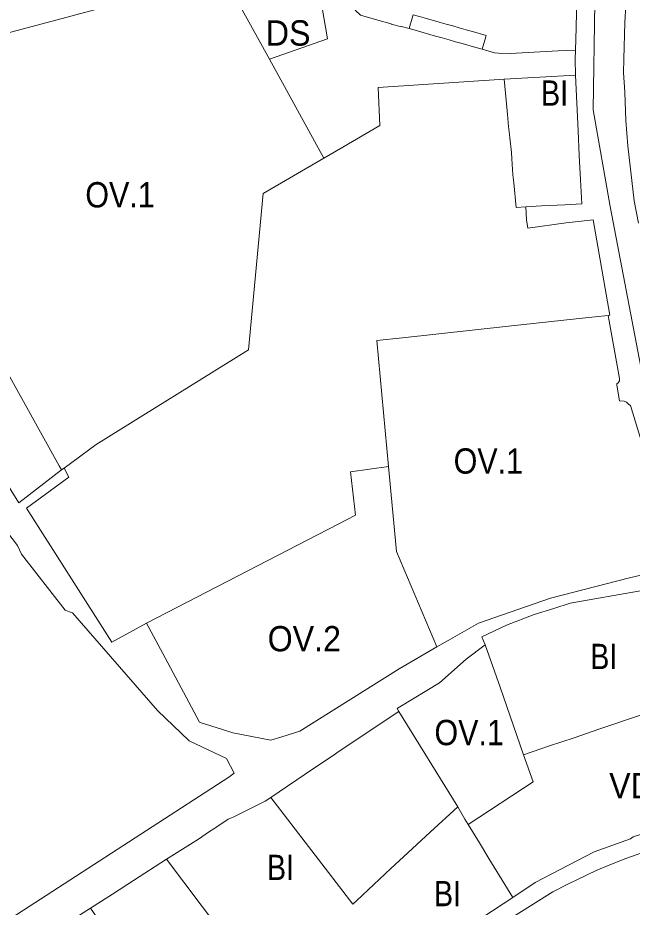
# Model space of a CAD drawing. Extents: x -650451 to -642268, y -1075216 to -1066610.
# Drawn here: x -648159.7 to -647868.5, y -1070794.3 to -1070372.8 of the extents above; entities that cross this region are included whole.
import ezdxf

# ---------------------------------------------------------------- set-up
doc = ezdxf.new("R2010")
doc.units = 0
doc.header["$LTSCALE"] = 4.8
for name, color, linetype, lineweight in [('1', 7, 'Continuous', 13), ('11', 7, 'Continuous', 13), ('15', 7, 'Continuous', 13), ('2', 7, 'Continuous', 13), ('24', 7, 'Continuous', 13), ('25', 7, 'Continuous', 13), ('35', 7, 'Continuous', 13), ('9', 7, 'Continuous', 13)]:
    doc.layers.add(name, color=color, linetype=linetype, lineweight=lineweight)
doc.layers.add('62', color=7, linetype='Continuous')

msp = doc.modelspace()

# ---------------------------------------------------------------- linework, layer by layer
at = {"layer": '1'}
msp.add_lwpolyline([(-647940.38, -1070810.06), (-647941.01, -1070809.16), (-647923.51, -1070797.95), (-647906.13, -1070787.1), (-647898.99, -1070783.35), (-647885.65, -1070776.94), (-647883.78, -1070776.11), (-647878.36, -1070773.89), (-647871.54, -1070771.23), (-647865.7, -1070769.15), (-647864.85, -1070768.85), (-647852.16, -1070764.35)], dxfattribs=at)
at = {"layer": '11'}
msp.add_line((-648098.637, -1070659.682), (-648007.838, -1070612.851), dxfattribs=at)
for points in [[(-648169.69, -1070381.43), (-648062.37, -1070352.64), (-648040.47, -1070392.422), (-648014.63, -1070439.36)], [(-648014.63, -1070439.36), (-648043.43, -1070456.12), (-648050.38, -1070530.2)], [(-648138.93, -1070587.1), (-648140.05, -1070585.09), (-648166.63, -1070537.28), (-648170.72, -1070529.92), (-648172.96, -1070525.9), (-648178.7, -1070515.58), (-648186.441, -1070501.65), (-648184.791, -1070500.073), (-648181.386, -1070488.724), (-648189.93, -1070444.71)], [(-647984.03, -1070585.46), (-647989.5, -1070525.73), (-647977.41, -1070524.43), (-647927.14, -1070519), (-647889.27, -1070514.92), (-647886.09, -1070514.58), (-647879.89, -1070513.91)], [(-647879.89, -1070513.91), (-647874.57, -1070543.74), (-647874.57, -1070544.88), (-647875.18, -1070545.86), (-647875.88, -1070546.28), (-647875.79, -1070546.93), (-647875.64, -1070547.77), (-647874.97, -1070551.71), (-647874.48, -1070554.33), (-647872.39, -1070554.51), (-647871.15, -1070555.05), (-647870.17, -1070556.03), (-647869.25, -1070556.63), (-647848.14, -1070626.09), (-647847.8, -1070628.31), (-647849.67, -1070630.94), (-647855.03, -1070634.7), (-647869.87, -1070638.25), (-647907.21, -1070647.84), (-647941.33, -1070659.67), (-647955.81, -1070667.9), (-647961.11, -1070670.91)], [(-648050.38, -1070530.2), (-648122.57, -1070575), (-648137.78, -1070586.25), (-648138.93, -1070587.1)], [(-648007.838, -1070612.851), (-647999.588, -1070608.596), (-648002, -1070588), (-647984.03, -1070585.46)], [(-647984.03, -1070585.46), (-647980.2, -1070625.7), (-647961.11, -1070670.91)], [(-647961.11, -1070670.91), (-647980.2, -1070625.7), (-647984.03, -1070585.46)], [(-647961.11, -1070670.91), (-647978.924, -1070681.443), (-648026.1, -1070710.93), (-648034.6, -1070713.538), (-648034.59, -1070713.53), (-648039.79, -1070715.13), (-648057.8, -1070711.7), (-648062.7, -1070710.16), (-648073.25, -1070706.87), (-648073.56, -1070706.71), (-648089.82, -1070676.22), (-648098.637, -1070659.682)], [(-647979.17, -1070701.65), (-647979.9, -1070700.21), (-647978.63, -1070699.43), (-647959.83, -1070687.95), (-647947.15, -1070676.73), (-647938.2, -1070670.05)], [(-647938.2, -1070670.05), (-647931.07, -1070690.12), (-647920.01, -1070722.11)], [(-647946.27, -1070755.09), (-647947.83, -1070752.55), (-647951.11, -1070746.78), (-647979.17, -1070701.65)], [(-647920.01, -1070722.11), (-647915.45, -1070734.9), (-647946.27, -1070755.09)]]:
    msp.add_lwpolyline(points, dxfattribs=at)
at = {"layer": '15'}
for points in [[(-647895.42, -1070388.18), (-647895.15, -1070377.65), (-647895.09, -1070375.13), (-647894.96, -1070372.66), (-647894.3, -1070337.61), (-647894.22, -1070333.47), (-647898.82, -1070315.51), (-647921.51, -1070276.76)], [(-648040.47, -1070392.422), (-648012.846, -1070382.882), (-648020.07, -1070341.3), (-648004.11, -1070323.28)], [(-648004.11, -1070323.28), (-648000.34, -1070323.54), (-648001.12, -1070329.1), (-648002.93, -1070337.72), (-648004.68, -1070346.24), (-648004.02, -1070350.39), (-648002.99, -1070355.18), (-648001.86, -1070359.66), (-648000.97, -1070363.69), (-648001.1, -1070363.75), (-648000.59, -1070366.04), (-648000.45, -1070366.02), (-647999.76, -1070369.16), (-647997.34, -1070371.66), (-647987.93, -1070374.23), (-647982.67, -1070375.67), (-647982.7, -1070375.8), (-647977.9, -1070377.14), (-647977.86, -1070377.01), (-647974.28, -1070377.94)], [(-647884.92, -1070338.99), (-647886.21, -1070365.54), (-647887.07, -1070416.41), (-647878.96, -1070462.33), (-647864.39, -1070538.27), (-647847.43, -1070592.87), (-647838.01, -1070623.65), (-647823.823, -1070616.697), (-647819.04, -1070625.82), (-647820.78, -1070626.64), (-647818.97, -1070682.49), (-647788.61, -1070749.59), (-647794.72, -1070752.32), (-647796.81, -1070749.77), (-647799.17, -1070747.87), (-647801.72, -1070747.13), (-647803.86, -1070747.73), (-647803.27, -1070749.84)], [(-647974.28, -1070377.94), (-647971.35, -1070378.77), (-647961.75, -1070381.48), (-647958.61, -1070382.37), (-647955.32, -1070383.3), (-647952.23, -1070384.18), (-647949.06, -1070385.07), (-647942.64, -1070386.89), (-647939.56, -1070387.76)], [(-647939.56, -1070387.76), (-647933.72, -1070389.41), (-647931.94, -1070389.68), (-647926.42, -1070389.8), (-647903.61, -1070388.55), (-647895.42, -1070388.18)], [(-647895.42, -1070388.18), (-647895.52, -1070392.41), (-647895.46, -1070399.97), (-647929.24, -1070401.97)], [(-647895.46, -1070399.97), (-647895.52, -1070392.41), (-647895.42, -1070388.18)], [(-647929.24, -1070401.97), (-647988.86, -1070405.95), (-647988.11, -1070423.93), (-648005.668, -1070434.146), (-648014.63, -1070439.36), (-648040.47, -1070392.422)], [(-647918.95, -1070462.36), (-647911.57, -1070461.98), (-647900.39, -1070461.49), (-647892.44, -1070461.03), (-647893.02, -1070449.58), (-647893.61, -1070438.03), (-647894.2, -1070426.42), (-647895.46, -1070399.97)], [(-647917.98, -1070472.47), (-647918.54, -1070468.61), (-647918.95, -1070462.36)], [(-647879.89, -1070513.91), (-647879.16, -1070513.83), (-647887.08, -1070468.54), (-647899.87, -1070470.04), (-647917.98, -1070472.47)], [(-648215.48, -1070512.59), (-648210.19, -1070521.07), (-648203.83, -1070531.25), (-648197.59, -1070541.27), (-648190.71, -1070552.3), (-648182.98, -1070564.68), (-648171.02, -1070583.86), (-648159.23, -1070602.75), (-648138.93, -1070587.1), (-648137.78, -1070586.25), (-648135.47, -1070590.61)], [(-647961.11, -1070670.91), (-647955.81, -1070667.9), (-647941.33, -1070659.67), (-647907.21, -1070647.84), (-647869.87, -1070638.25), (-647855.03, -1070634.7), (-647849.67, -1070630.94), (-647847.8, -1070628.31), (-647848.14, -1070626.09), (-647869.25, -1070556.63), (-647870.17, -1070556.03), (-647871.15, -1070555.05), (-647872.39, -1070554.51), (-647874.48, -1070554.33), (-647874.97, -1070551.71), (-647875.64, -1070547.77), (-647875.79, -1070546.93), (-647875.88, -1070546.28), (-647875.18, -1070545.86), (-647874.57, -1070544.88), (-647874.57, -1070543.74), (-647879.89, -1070513.91)], [(-648135.47, -1070590.61), (-648155.582, -1070605.295), (-648115.057, -1070668.651), (-648098.637, -1070659.682)], [(-648176.86, -1070808.52), (-648059.7, -1070732.7), (-648057.21, -1070730.8), (-648060.85, -1070723.82), (-648078.53, -1070715.55), (-648093.51, -1070701.09), (-648133.79, -1070654.85), (-648137.43, -1070653.59), (-648137.3, -1070653.53), (-648157.89, -1070626.96), (-648159.75, -1070622.94), (-648166.9, -1070613.56), (-648174.58, -1070619.17), (-648233.77, -1070654.52), (-648251.53, -1070665.4), (-648309.38, -1070698.25), (-648326.44, -1070708.73), (-648329.91, -1070710.86), (-648355.275, -1070726.455)], [(-647831.69, -1070690.25), (-647832.86, -1070685.08), (-647835.96, -1070671.43), (-647836.41, -1070667.24), (-647837.27, -1070659.18), (-647836.7, -1070655.5), (-647835.98, -1070650.97), (-647840.71, -1070642.28), (-647865.49, -1070644.56), (-647897.91, -1070650.27), (-647905.7, -1070652.72), (-647914.94, -1070655.62), (-647928.03, -1070660.74), (-647939.82, -1070666.19), (-647938.2, -1070670.05)], [(-648098.637, -1070659.682), (-648089.82, -1070676.22), (-648073.56, -1070706.71), (-648073.25, -1070706.87), (-648062.7, -1070710.16), (-648057.8, -1070711.7), (-648039.79, -1070715.13), (-648034.59, -1070713.53), (-648034.6, -1070713.538), (-648026.1, -1070710.93), (-647978.924, -1070681.443), (-647961.11, -1070670.91)], [(-647938.2, -1070670.05), (-647947.15, -1070676.73), (-647959.83, -1070687.95), (-647978.63, -1070699.43), (-647979.9, -1070700.21), (-647979.17, -1070701.65)], [(-647925.06, -1070789.71), (-647914.43, -1070782.61), (-647894.71, -1070772.31), (-647886.51, -1070768.03), (-647869.29, -1070761.92), (-647868.14, -1070761.03), (-647854.65, -1070756.77), (-647844.91, -1070753.48), (-647837.11, -1070751.54), (-647833.82, -1070750.74), (-647827.9, -1070749.31), (-647811.35, -1070742.52), (-647810.66, -1070741.93), (-647809.02, -1070738.94), (-647809.17, -1070738.64), (-647824.01, -1070708.56), (-647826.73, -1070702.37), (-647831.31, -1070691.17), (-647831.69, -1070690.25)], [(-647979.17, -1070701.65), (-648008.28, -1070720.96), (-648009.29, -1070721.79), (-648019.49, -1070728.65), (-648039.82, -1070742.33)], [(-648039.82, -1070742.33), (-648042.44, -1070744.09), (-648057.56, -1070751.63), (-648060.07, -1070752.67), (-648065.81, -1070756.49), (-648066.27, -1070756.8), (-648069.29, -1070758.81), (-648074.13, -1070762.04), (-648089.27, -1070771.57)], [(-647852.16, -1070764.35), (-647864.85, -1070768.85), (-647865.7, -1070769.15), (-647871.54, -1070771.23), (-647878.36, -1070773.89), (-647883.78, -1070776.11), (-647885.65, -1070776.94), (-647898.99, -1070783.35), (-647906.13, -1070787.1), (-647923.51, -1070797.95), (-647941.01, -1070809.16), (-647940.38, -1070810.06)], [(-648089.27, -1070771.57), (-648104.78, -1070781.65), (-648114.77, -1070788.08), (-648125.2, -1070794.79), (-648136.08, -1070801.79)], [(-647939.28, -1070799.12), (-647925.06, -1070789.71)]]:
    msp.add_lwpolyline(points, dxfattribs=at)
at = {"layer": '2'}
msp.add_line((-647929.24, -1070401.97), (-647895.46, -1070399.97), dxfattribs=at)
for points in [[(-647867.58, -1070459.6), (-647870.64, -1070433.56), (-647871.52, -1070421.5), (-647872.06, -1070408.04), (-647872.66, -1070398.77), (-647872.46, -1070392.48), (-647872.08, -1070375), (-647871.07, -1070358.52), (-647870.49, -1070342.22), (-647867.72, -1070323.46), (-647865.72, -1070321.45), (-647860.64, -1070318.32), (-647859.2, -1070309.44), (-647856.95, -1070295.54), (-647856.16, -1070245.75)], [(-647898.82, -1070315.51), (-647894.22, -1070333.47), (-647894.3, -1070337.61), (-647894.96, -1070372.66), (-647895.09, -1070375.13), (-647895.15, -1070377.65), (-647895.42, -1070388.18)], [(-647974.28, -1070377.94), (-647977.86, -1070377.01), (-647977.9, -1070377.14), (-647982.7, -1070375.8), (-647982.67, -1070375.67), (-647987.93, -1070374.23), (-647997.34, -1070371.66), (-647999.76, -1070369.16), (-648000.45, -1070366.02), (-648000.59, -1070366.04), (-648001.1, -1070363.75), (-648000.97, -1070363.69), (-648001.86, -1070359.66), (-648002.99, -1070355.18), (-648004.02, -1070350.39), (-648004.68, -1070346.24), (-648002.93, -1070337.72), (-648001.12, -1070329.1), (-648000.34, -1070323.54), (-648004.11, -1070323.28)], [(-647939.56, -1070387.76), (-647937.87, -1070381.79), (-647937.71, -1070381.22), (-647944.21, -1070379.38), (-647947.24, -1070378.52), (-647950.47, -1070377.61), (-647953.59, -1070376.72), (-647956.63, -1070375.87), (-647959.94, -1070374.93), (-647966.06, -1070373.2), (-647969.33, -1070372.27), (-647972.31, -1070371.43), (-647972.45, -1070371.91), (-647974.28, -1070377.94)], [(-647895.42, -1070388.18), (-647903.61, -1070388.55), (-647926.42, -1070389.8), (-647931.94, -1070389.68), (-647933.72, -1070389.41), (-647939.56, -1070387.76)], [(-647895.46, -1070399.97), (-647894.2, -1070426.42), (-647893.61, -1070438.03), (-647893.02, -1070449.58), (-647892.44, -1070461.03), (-647900.39, -1070461.49), (-647911.57, -1070461.98), (-647918.95, -1070462.36), (-647923.53, -1070462.75)], [(-647923.53, -1070462.75), (-647924.63, -1070451.09), (-647925.02, -1070447.29), (-647925.5, -1070439.63), (-647925.74, -1070436.62), (-647926.53, -1070429.76), (-647926.69, -1070428.19), (-647927.08, -1070424.28), (-647927.67, -1070418.74), (-647927.73, -1070416.98), (-647929.24, -1070401.97)], [(-647938.2, -1070670.05), (-647939.82, -1070666.19), (-647928.03, -1070660.74), (-647914.94, -1070655.62), (-647905.7, -1070652.72), (-647897.91, -1070650.27), (-647865.49, -1070644.56), (-647840.71, -1070642.28), (-647835.98, -1070650.97), (-647836.7, -1070655.5), (-647837.27, -1070659.18), (-647836.41, -1070667.24), (-647835.96, -1070671.43), (-647832.86, -1070685.08), (-647831.69, -1070690.25)], [(-647920.01, -1070722.11), (-647931.07, -1070690.12), (-647938.2, -1070670.05)], [(-647831.69, -1070690.25), (-647835.87, -1070691.91), (-647841.59, -1070694.17), (-647859.53, -1070701.28), (-647864.53, -1070703.26), (-647883.85, -1070709.85), (-647896.03, -1070714.02), (-647907.68, -1070717.84), (-647920.01, -1070722.11)], [(-648089.27, -1070771.57), (-648074.13, -1070762.04), (-648069.29, -1070758.81), (-648066.27, -1070756.8), (-648065.81, -1070756.49), (-648060.07, -1070752.67), (-648057.56, -1070751.63), (-648042.44, -1070744.09), (-648039.82, -1070742.33)], [(-648039.82, -1070742.33), (-648000.85, -1070792.88), (-647999.06, -1070791.2), (-647982.89, -1070776.05), (-647976.97, -1070770.51), (-647964.21, -1070758.77), (-647951.11, -1070746.78)], [(-647951.11, -1070746.78), (-647947.83, -1070752.55), (-647946.27, -1070755.09)], [(-647946.27, -1070755.09), (-647940.89, -1070763.87), (-647936.39, -1070771.22), (-647925.06, -1070789.71)], [(-648125.2, -1070794.79), (-648083.65, -1070854.89), (-648074.41, -1070849.79), (-648072.59, -1070848.79), (-648065.35, -1070844.8), (-648061.52, -1070842.68), (-648063.76, -1070839.49), (-648056.61, -1070834.26), (-648047.17, -1070827.35), (-648089.27, -1070771.57)], [(-647925.06, -1070789.71), (-647939.28, -1070799.12)]]:
    msp.add_lwpolyline(points, dxfattribs=at)
at = {"layer": '24'}
for points in [[(-648004.11, -1070323.28), (-648020.07, -1070341.3), (-648012.846, -1070382.882), (-648040.47, -1070392.422)], [(-648040.47, -1070392.422), (-648062.37, -1070352.64), (-648169.69, -1070381.43)], [(-647974.28, -1070377.94), (-647972.45, -1070371.91), (-647972.31, -1070371.43), (-647969.33, -1070372.27), (-647966.06, -1070373.2), (-647959.94, -1070374.93), (-647956.63, -1070375.87), (-647953.59, -1070376.72), (-647950.47, -1070377.61), (-647947.24, -1070378.52), (-647944.21, -1070379.38), (-647937.71, -1070381.22), (-647937.87, -1070381.79), (-647939.56, -1070387.76)], [(-647939.56, -1070387.76), (-647942.64, -1070386.89), (-647949.06, -1070385.07), (-647952.23, -1070384.18), (-647955.32, -1070383.3), (-647958.61, -1070382.37), (-647961.75, -1070381.48), (-647971.35, -1070378.77), (-647974.28, -1070377.94)]]:
    msp.add_lwpolyline(points, dxfattribs=at)
at = {"layer": '25'}
for points in [[(-647856.16, -1070245.75), (-647856.95, -1070295.54), (-647859.2, -1070309.44), (-647860.64, -1070318.32), (-647865.72, -1070321.45), (-647867.72, -1070323.46), (-647870.49, -1070342.22), (-647871.07, -1070358.52), (-647872.08, -1070375), (-647872.46, -1070392.48), (-647872.66, -1070398.77), (-647872.06, -1070408.04), (-647871.52, -1070421.5), (-647870.64, -1070433.56), (-647867.58, -1070459.6), (-647865.59, -1070470.14)], [(-647803.27, -1070749.84), (-647803.86, -1070747.73), (-647801.72, -1070747.13), (-647799.17, -1070747.87), (-647796.81, -1070749.77), (-647794.72, -1070752.32), (-647788.61, -1070749.59), (-647818.97, -1070682.49), (-647820.78, -1070626.64), (-647819.04, -1070625.82), (-647823.823, -1070616.697), (-647838.01, -1070623.65), (-647847.43, -1070592.87), (-647864.39, -1070538.27), (-647878.96, -1070462.33), (-647887.07, -1070416.41), (-647886.21, -1070365.54), (-647884.92, -1070338.99)]]:
    msp.add_lwpolyline(points, dxfattribs=at)
at = {"layer": '35'}
for points in [[(-647831.69, -1070690.25), (-647831.31, -1070691.17), (-647826.73, -1070702.37), (-647824.01, -1070708.56), (-647809.17, -1070738.64), (-647809.02, -1070738.94), (-647810.66, -1070741.93), (-647811.35, -1070742.52), (-647827.9, -1070749.31), (-647833.82, -1070750.74), (-647837.11, -1070751.54), (-647844.91, -1070753.48), (-647854.65, -1070756.77), (-647868.14, -1070761.03), (-647869.29, -1070761.92), (-647886.51, -1070768.03), (-647894.71, -1070772.31), (-647914.43, -1070782.61), (-647925.06, -1070789.71)], [(-647920.01, -1070722.11), (-647907.68, -1070717.84), (-647896.03, -1070714.02), (-647883.85, -1070709.85), (-647864.53, -1070703.26), (-647859.53, -1070701.28), (-647841.59, -1070694.17), (-647835.87, -1070691.91), (-647831.69, -1070690.25)], [(-647946.27, -1070755.09), (-647915.45, -1070734.9), (-647920.01, -1070722.11)], [(-647925.06, -1070789.71), (-647936.39, -1070771.22), (-647940.89, -1070763.87), (-647946.27, -1070755.09)]]:
    msp.add_lwpolyline(points, dxfattribs=at)
at = {"layer": '9'}
msp.add_lwpolyline([(-648257.61, -1070808.91), (-648355.275, -1070726.455), (-648329.91, -1070710.86), (-648326.44, -1070708.73), (-648309.38, -1070698.25), (-648251.53, -1070665.4), (-648233.77, -1070654.52), (-648174.58, -1070619.17), (-648166.9, -1070613.56), (-648159.75, -1070622.94), (-648157.89, -1070626.96), (-648137.3, -1070653.53), (-648137.43, -1070653.59), (-648133.79, -1070654.85), (-648093.51, -1070701.09), (-648078.53, -1070715.55), (-648060.85, -1070723.82), (-648057.21, -1070730.8), (-648059.7, -1070732.7), (-648176.86, -1070808.52)], dxfattribs=at)

# ---------------------------------------------------------------- texts
at = {"layer": '62'}
for s, width, p in [('DS', 0.95, (-648042.156, -1070386.032)), ('BI', 0.85, (-647911.755, -1070414.512)), ('OV.1', 0.9, (-648127.685, -1070462.709)), ('OV.1', 0.9, (-647953.143, -1070588.879)), ('OV.2', 0.95, (-648041.273, -1070673.087)), ('BI', 0.85, (-647888.433, -1070681.499)), ('OV.1', 0.9, (-647962.235, -1070717.546)), ('VD', 0.95, (-647879.427, -1070742.698)), ('BI', 0.85, (-648041.65, -1070781.467)), ('BI', 0.85, (-647962.496, -1070793.871))]:
    msp.add_text(s, height=12, dxfattribs=dict(at, width=width)).set_placement(p)

doc.saveas('drawing.dxf')
